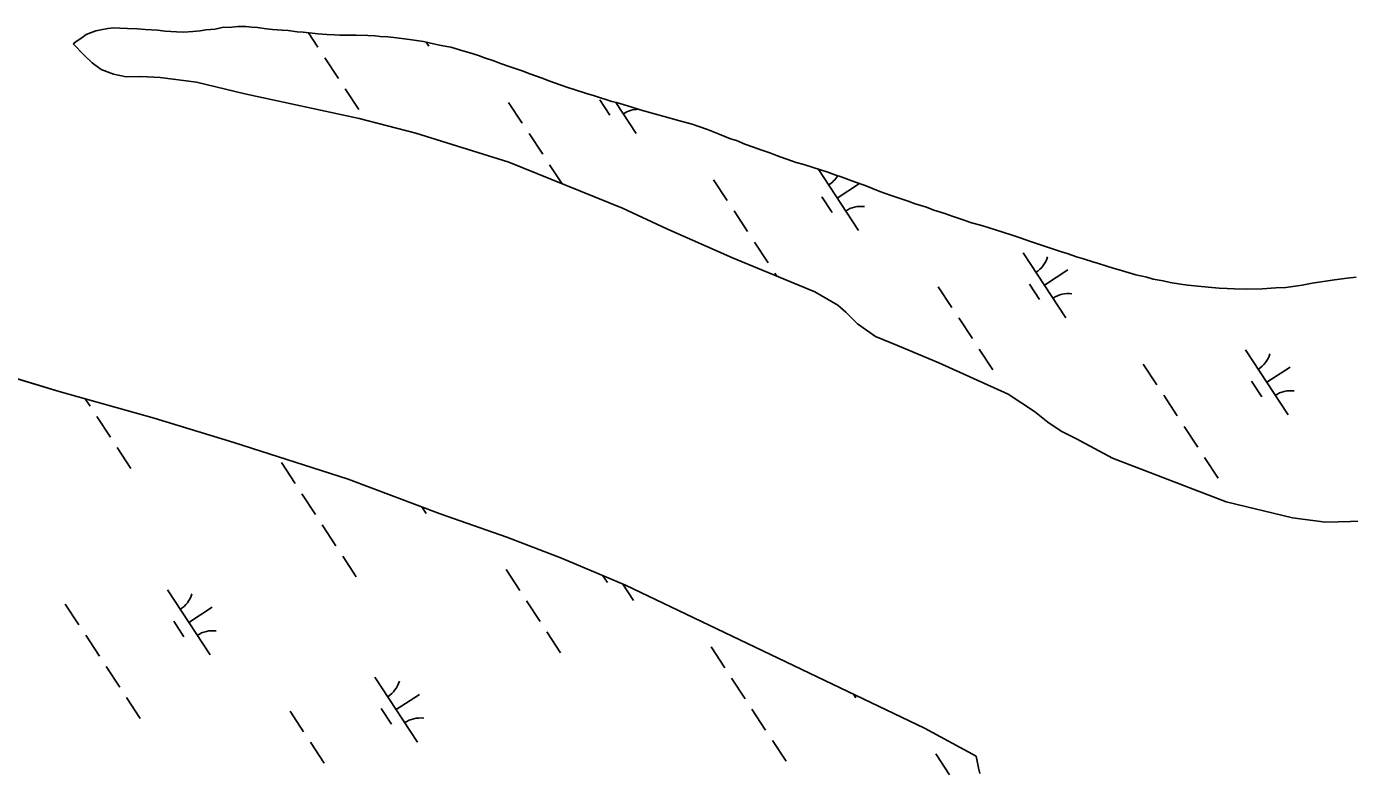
# Model space of a CAD drawing. Extents: x 3945642 to 3966284, y 206476 to 228921.
# Drawn here: x 3961122 to 3961973, y 216178 to 216658 of the extents above; entities that cross this region are included whole.
import ezdxf

# ---------------------------------------------------------------- set-up
doc = ezdxf.new("R2010")
doc.units = 0
doc.layers.add('V-TOPO-SHOR', color=7, linetype='Continuous')
doc.layers.add('V-WETL-SWMP', color=7, linetype='Continuous')

msp = doc.modelspace()

# ---------------------------------------------------------------- linework, layer by layer
at = {"layer": 'V-TOPO-SHOR'}
for points in [[(3961151.7, 216646.37), (3961154.11, 216648.36), (3961157.13, 216650.14), (3961159.94, 216652.32), (3961162.75, 216653.51), (3961166.16, 216654.69), (3961169.37, 216655.27), (3961173.98, 216656.24), (3961177.78, 216656.62), (3961181.58, 216656.4), (3961186.59, 216656.17), (3961192.99, 216655.93), (3961198, 216655.5), (3961206, 216655.05), (3961210.8, 216654.42), (3961218.21, 216653.98), (3961222.81, 216653.95), (3961228.62, 216654.32), (3961233.42, 216654.69), (3961237.03, 216655.27), (3961243.04, 216655.83), (3961247.65, 216656.81), (3961253.86, 216657.17), (3961257.66, 216657.55), (3961262.87, 216657.52), (3961266.67, 216657.1), (3961270.27, 216656.87), (3961276.07, 216656.04), (3961279.87, 216655.61), (3961286.07, 216655.18), (3961290.08, 216654.95), (3961295.88, 216654.12), (3961299.68, 216653.9), (3961305.48, 216653.26), (3961309.28, 216652.84), (3961314.89, 216652.4), (3961319.89, 216652.17), (3961323.29, 216651.96), (3961327.69, 216651.93), (3961330.9, 216651.91), (3961333.9, 216651.89), (3961341.3, 216651.65), (3961346.11, 216651.42), (3961349.31, 216651), (3961354.31, 216650.77), (3961358.11, 216650.35), (3961364.91, 216649.51), (3961369.71, 216648.88), (3961377.12, 216647.83), (3961381.71, 216646.8), (3961388.51, 216645.36), (3961394.71, 216644.12), (3961402.5, 216641.88), (3961406.3, 216640.85), (3961412.5, 216638.82), (3961416.49, 216637.39), (3961422.48, 216635.35), (3961426.68, 216633.73), (3961433.07, 216631.48), (3961440.66, 216628.84), (3961445.65, 216627.01), (3961453.65, 216624.16), (3961458.44, 216622.33), (3961465.23, 216619.88), (3961470.02, 216618.25), (3961474.82, 216616.62), (3961482.21, 216614.38), (3961487.21, 216612.75), (3961498.4, 216609.28), (3961501.4, 216608.46), (3961510.59, 216605.8), (3961516.78, 216603.76), (3961525.98, 216601.31), (3961532.17, 216599.47), (3961541.37, 216597.01), (3961550.16, 216594.56), (3961554.56, 216593.13), (3961560.15, 216591.09), (3961567.54, 216588.05), (3961574.93, 216585.2), (3961578.72, 216583.98), (3961584.12, 216581.74), (3961589.71, 216579.71), (3961593.7, 216578.28), (3961600.1, 216576.05), (3961604.49, 216574.42), (3961617.08, 216569.94), (3961622.07, 216568.51), (3961628.67, 216566.46), (3961632.06, 216565.44), (3961637.46, 216563.61), (3961642.65, 216561.78), (3961646.05, 216560.56), (3961651.24, 216558.73), (3961655.24, 216557.3), (3961661.63, 216555.06), (3961671.01, 216551.2), (3961678.21, 216548.55), (3961682.8, 216547.13)], [(3961151.7, 216646.37), (3961158.62, 216639.08), (3961163.78, 216634.14), (3961169.63, 216629.87), (3961177.67, 216626.82), (3961185.72, 216625.13)], [(3961185.72, 216625.13), (3961195.28, 216625.21), (3961207.57, 216624.73), (3961231.04, 216621.58), (3961262.14, 216614.16), (3961335.67, 216598.15), (3961372.22, 216588.78), (3961432.07, 216569.99), (3961505.38, 216540.46), (3961533.84, 216527.05), (3961576.21, 216508.49), (3961629.08, 216486.6), (3961643.91, 216477.91), (3961649.08, 216473.37), (3961656.54, 216465.95), (3961668.24, 216457.68), (3961682.28, 216452), (3961708.98, 216440.78), (3961753.66, 216420.71), (3961770.67, 216409.41), (3961779.1, 216402.66), (3961787.66, 216396.74), (3961797.74, 216391.9), (3961820.89, 216379.33), (3961893.93, 216351.17), (3961936.76, 216340.95)], [(3961682.8, 216547.13), (3961689.19, 216544.89), (3961693.79, 216543.26), (3961700.98, 216541.02), (3961705.77, 216539.18), (3961712.77, 216536.94), (3961717.56, 216535.31), (3961724.76, 216532.87), (3961729.35, 216531.24), (3961737.35, 216528.99), (3961745.54, 216526.54), (3961755.53, 216523.27), (3961760.72, 216521.64), (3961768.11, 216519), (3961773.11, 216517.36), (3961780.3, 216514.92), (3961787.29, 216512.48), (3961791.69, 216511.25), (3961797.68, 216509.01), (3961802.08, 216507.79), (3961808.07, 216505.95), (3961811.87, 216504.72), (3961817.26, 216503.09), (3961821.26, 216501.86), (3961825.06, 216500.64), (3961831.45, 216498.8), (3961835.85, 216497.58), (3961842.85, 216495.93), (3961847.04, 216494.71), (3961853.44, 216493.67), (3961858.04, 216492.64), (3961864.64, 216491.4), (3961869.24, 216490.77), (3961875.84, 216490.13), (3961882.44, 216489.49), (3961889.45, 216488.85), (3961894.65, 216488.62), (3961899.45, 216488.39), (3961906.86, 216488.35), (3961917.27, 216488.49), (3961926.08, 216489.03), (3961932.49, 216489.4), (3961942.91, 216490.93), (3961949.32, 216492.1), (3961963.75, 216494.22), (3961971.96, 216495.37), (3961977.77, 216495.93)], [(3961733, 216187.42), (3961699.8, 216205.36), (3961541.4, 216281.15), (3961507.21, 216297.47), (3961466.06, 216314.92), (3961430.9, 216328.51), (3961387.97, 216343.52), (3961328.69, 216365.86), (3961255.07, 216389.52), (3961203.67, 216405.12), (3961142.58, 216422.42), (3961071.82, 216443.6)], [(3961936.76, 216340.95), (3961958.02, 216338.19), (3961982.12, 216338.7)], [(3961735.34, 216176.1), (3961734.55, 216179.91), (3961733, 216187.42)]]:
    msp.add_lwpolyline(points, dxfattribs=at)
at = {"layer": 'V-WETL-SWMP'}
for p, q in [((3961247.65, 216656.81), (3961253.86, 216657.17)), ((3961253.86, 216657.17), (3961257.66, 216657.55)), ((3961257.66, 216657.55), (3961262.87, 216657.52)), ((3961262.87, 216657.52), (3961266.67, 216657.1)), ((3961266.67, 216657.1), (3961270.27, 216656.87)), ((3961154.11, 216648.35), (3961157.13, 216650.14)), ((3961157.13, 216650.14), (3961159.94, 216652.32)), ((3961159.94, 216652.32), (3961162.75, 216653.51)), ((3961162.75, 216653.51), (3961166.16, 216654.69)), ((3961166.16, 216654.69), (3961169.37, 216655.27)), ((3961169.37, 216655.27), (3961173.98, 216656.24)), ((3961173.98, 216656.24), (3961177.78, 216656.62)), ((3961177.78, 216656.62), (3961181.59, 216656.4)), ((3961181.59, 216656.4), (3961186.59, 216656.17)), ((3961186.59, 216656.17), (3961192.99, 216655.93)), ((3961192.99, 216655.93), (3961198, 216655.5)), ((3961198, 216655.5), (3961206, 216655.05)), ((3961206, 216655.05), (3961210.8, 216654.42)), ((3961210.8, 216654.42), (3961218.21, 216653.98)), ((3961218.21, 216653.98), (3961222.81, 216653.95)), ((3961222.81, 216653.95), (3961228.62, 216654.32)), ((3961228.62, 216654.32), (3961233.42, 216654.69)), ((3961233.42, 216654.69), (3961237.03, 216655.27)), ((3961237.03, 216655.27), (3961243.04, 216655.83)), ((3961243.04, 216655.83), (3961247.65, 216656.81)), ((3961270.27, 216656.87), (3961276.07, 216656.04)), ((3961276.07, 216656.04), (3961279.87, 216655.61)), ((3961279.87, 216655.61), (3961286.08, 216655.18)), ((3961286.08, 216655.18), (3961290.08, 216654.95)), ((3961290.08, 216654.95), (3961295.88, 216654.12)), ((3961295.88, 216654.12), (3961299.68, 216653.9)), ((3961299.68, 216653.9), (3961305.48, 216653.26)), ((3961303.06, 216653.53), (3961309.24, 216644.09)), ((3961305.48, 216653.26), (3961309.28, 216652.84)), ((3961309.28, 216652.84), (3961314.89, 216652.4)), ((3961314.89, 216652.4), (3961319.89, 216652.18)), ((3961319.89, 216652.18), (3961323.29, 216651.96)), ((3961323.29, 216651.96), (3961327.69, 216651.93)), ((3961327.69, 216651.93), (3961330.9, 216651.91)), ((3961330.9, 216651.91), (3961333.9, 216651.89)), ((3961333.9, 216651.89), (3961341.31, 216651.65)), ((3961341.31, 216651.65), (3961346.11, 216651.42)), ((3961346.11, 216651.42), (3961349.31, 216651)), ((3961349.31, 216651), (3961354.31, 216650.77)), ((3961354.31, 216650.77), (3961358.11, 216650.35)), ((3961358.11, 216650.35), (3961364.91, 216649.51)), ((3961364.91, 216649.51), (3961369.71, 216648.88)), ((3961369.71, 216648.88), (3961377.12, 216647.83)), ((3961151.7, 216646.37), (3961154.11, 216648.35)), ((3961158.62, 216639.09), (3961151.7, 216646.37)), ((3961377.12, 216647.83), (3961381.71, 216646.8)), ((3961378.81, 216647.45), (3961380.52, 216644.85)), ((3961381.71, 216646.8), (3961388.51, 216645.36)), ((3961388.51, 216645.36), (3961394.71, 216644.12)), ((3961394.71, 216644.12), (3961402.5, 216641.88)), ((3961402.5, 216641.88), (3961406.3, 216640.85)), ((3961406.3, 216640.85), (3961412.5, 216638.81)), ((3961163.78, 216634.14), (3961158.62, 216639.09)), ((3961169.63, 216629.87), (3961163.78, 216634.14)), ((3961313.63, 216637.4), (3961322.39, 216624.02)), ((3961412.5, 216638.81), (3961416.49, 216637.39)), ((3961416.49, 216637.39), (3961422.48, 216635.35)), ((3961422.48, 216635.35), (3961426.68, 216633.73)), ((3961426.68, 216633.73), (3961433.07, 216631.48)), ((3961433.07, 216631.48), (3961440.66, 216628.84)), ((3961177.67, 216626.82), (3961169.63, 216629.87)), ((3961185.72, 216625.13), (3961177.67, 216626.82)), ((3961195.28, 216625.21), (3961185.72, 216625.13)), ((3961207.57, 216624.73), (3961195.28, 216625.21)), ((3961231.04, 216621.58), (3961207.57, 216624.73)), ((3961440.66, 216628.84), (3961445.66, 216627.01)), ((3961445.66, 216627.01), (3961453.65, 216624.16)), ((3961453.65, 216624.16), (3961458.44, 216622.33)), ((3961262.14, 216614.16), (3961231.04, 216621.58)), ((3961326.78, 216617.33), (3961335.54, 216603.94)), ((3961458.44, 216622.33), (3961465.23, 216619.88)), ((3961465.23, 216619.88), (3961470.03, 216618.25)), ((3961470.03, 216618.25), (3961474.82, 216616.62)), ((3961474.82, 216616.62), (3961482.21, 216614.38)), ((3961482.21, 216614.38), (3961487.21, 216612.75)), ((3961335.67, 216598.15), (3961262.14, 216614.16)), ((3961432.01, 216608.61), (3961440.78, 216595.23)), ((3961487.21, 216612.75), (3961498.4, 216609.28)), ((3961490.66, 216610.33), (3961497.24, 216600.29)), ((3961498.4, 216609.28), (3961501.4, 216608.46)), ((3961501.05, 216608.55), (3961514.1, 216588.63)), ((3961501.4, 216608.46), (3961510.59, 216605.8)), ((3961372.22, 216588.79), (3961335.67, 216598.15)), ((3961510.59, 216605.8), (3961516.78, 216603.76)), ((3961516.78, 216603.76), (3961525.98, 216601.31)), ((3961525.98, 216601.31), (3961532.17, 216599.47)), ((3961532.17, 216599.47), (3961541.37, 216597.01)), ((3961541.37, 216597.01), (3961550.16, 216594.56)), ((3961550.16, 216594.56), (3961554.56, 216593.13)), ((3961554.56, 216593.13), (3961560.15, 216591.1)), ((3961560.15, 216591.1), (3961567.54, 216588.05)), ((3961432.07, 216569.99), (3961372.22, 216588.79)), ((3961445.16, 216588.54), (3961453.93, 216575.15)), ((3961567.54, 216588.05), (3961574.93, 216585.2)), ((3961574.93, 216585.2), (3961578.72, 216583.98)), ((3961578.72, 216583.98), (3961584.12, 216581.74)), ((3961584.12, 216581.74), (3961589.71, 216579.71)), ((3961589.71, 216579.71), (3961593.7, 216578.28)), ((3961593.7, 216578.28), (3961600.1, 216576.05)), ((3961600.1, 216576.05), (3961604.49, 216574.42)), ((3961604.49, 216574.42), (3961617.08, 216569.94)), ((3961505.38, 216540.46), (3961432.07, 216569.99)), ((3961458.31, 216568.46), (3961466.36, 216556.18)), ((3961617.08, 216569.94), (3961622.07, 216568.51)), ((3961622.07, 216568.51), (3961628.67, 216566.47)), ((3961628.67, 216566.47), (3961632.06, 216565.44)), ((3961631.22, 216565.7), (3961657.17, 216526.09)), ((3961632.06, 216565.44), (3961637.46, 216563.61)), ((3961637.46, 216563.61), (3961642.65, 216561.78)), ((3961563.98, 216558.79), (3961572.75, 216545.4)), ((3961642.65, 216561.78), (3961646.05, 216560.56)), ((3961643.47, 216547), (3961657.82, 216556.4)), ((3961646.05, 216560.56), (3961651.24, 216558.73)), ((3961651.24, 216558.73), (3961655.24, 216557.3)), ((3961655.24, 216557.3), (3961661.63, 216555.06)), ((3961661.63, 216555.06), (3961671.01, 216551.2)), ((3961633.73, 216547.79), (3961640.31, 216537.75)), ((3961671.01, 216551.2), (3961678.21, 216548.56)), ((3961678.21, 216548.56), (3961682.8, 216547.13)), ((3961682.8, 216547.13), (3961689.19, 216544.89)), ((3961533.84, 216527.05), (3961505.38, 216540.46)), ((3961577.13, 216538.71), (3961585.9, 216525.33)), ((3961689.19, 216544.89), (3961693.79, 216543.26)), ((3961693.79, 216543.26), (3961700.98, 216541.01)), ((3961700.98, 216541.01), (3961705.77, 216539.18)), ((3961705.77, 216539.18), (3961712.77, 216536.94)), ((3961712.77, 216536.94), (3961717.56, 216535.31)), ((3961717.56, 216535.31), (3961724.75, 216532.87)), ((3961724.75, 216532.87), (3961729.35, 216531.24)), ((3961729.35, 216531.24), (3961737.34, 216528.99)), ((3961576.21, 216508.49), (3961533.84, 216527.05)), ((3961737.34, 216528.99), (3961745.54, 216526.54)), ((3961745.54, 216526.54), (3961755.53, 216523.27)), ((3961755.53, 216523.27), (3961760.72, 216521.64)), ((3961760.72, 216521.64), (3961768.11, 216519)), ((3961590.28, 216518.63), (3961599.05, 216505.25)), ((3961768.11, 216519), (3961773.11, 216517.36)), ((3961773.11, 216517.36), (3961780.3, 216514.92)), ((3961780.3, 216514.92), (3961787.29, 216512.48)), ((3961787.29, 216512.48), (3961791.69, 216511.25)), ((3961629.08, 216486.6), (3961576.21, 216508.49)), ((3961763.36, 216511.68), (3961790.76, 216469.86)), ((3961791.69, 216511.25), (3961797.68, 216509.01)), ((3961797.68, 216509.01), (3961802.08, 216507.78)), ((3961802.08, 216507.78), (3961808.07, 216505.95)), ((3961808.07, 216505.95), (3961811.87, 216504.72)), ((3961811.87, 216504.72), (3961817.26, 216503.09)), ((3961603.44, 216498.56), (3961604.64, 216496.72)), ((3961777.06, 216490.77), (3961792.12, 216500.64)), ((3961817.26, 216503.09), (3961821.26, 216501.87)), ((3961821.26, 216501.87), (3961825.06, 216500.64)), ((3961825.06, 216500.64), (3961831.45, 216498.8)), ((3961831.45, 216498.8), (3961835.85, 216497.58)), ((3961835.85, 216497.58), (3961842.85, 216495.93)), ((3961842.85, 216495.93), (3961847.04, 216494.71)), ((3961963.75, 216494.21), (3961971.96, 216495.37)), ((3961971.96, 216495.37), (3961977.77, 216495.93)), ((3961643.91, 216477.9), (3961629.08, 216486.6)), ((3961708.67, 216489.85), (3961717.44, 216476.46)), ((3961767.32, 216491.56), (3961773.89, 216481.52)), ((3961847.04, 216494.71), (3961853.44, 216493.67)), ((3961853.44, 216493.67), (3961858.04, 216492.64)), ((3961858.04, 216492.64), (3961864.64, 216491.4)), ((3961864.64, 216491.4), (3961869.24, 216490.77)), ((3961869.24, 216490.77), (3961875.84, 216490.13)), ((3961875.84, 216490.13), (3961882.44, 216489.49)), ((3961882.44, 216489.49), (3961889.45, 216488.85)), ((3961889.45, 216488.85), (3961894.65, 216488.62)), ((3961894.65, 216488.62), (3961899.45, 216488.39)), ((3961899.45, 216488.39), (3961906.86, 216488.35)), ((3961906.86, 216488.35), (3961917.27, 216488.49)), ((3961917.27, 216488.49), (3961926.08, 216489.03)), ((3961926.08, 216489.03), (3961932.49, 216489.4)), ((3961932.49, 216489.4), (3961942.91, 216490.93)), ((3961942.91, 216490.93), (3961949.32, 216492.1)), ((3961949.32, 216492.1), (3961963.75, 216494.21)), ((3961649.08, 216473.37), (3961643.91, 216477.9)), ((3961656.54, 216465.95), (3961649.08, 216473.37)), ((3961721.82, 216469.77), (3961730.59, 216456.39)), ((3961668.24, 216457.68), (3961656.54, 216465.95)), ((3961682.28, 216452), (3961668.24, 216457.68)), ((3961708.98, 216440.78), (3961682.28, 216452)), ((3961734.97, 216449.69), (3961743.74, 216436.31)), ((3961906.43, 216449.14), (3961933.83, 216407.32)), ((3961142.58, 216422.42), (3961071.82, 216443.6)), ((3961753.66, 216420.71), (3961708.98, 216440.78)), ((3961840.64, 216440.02), (3961849.41, 216426.63)), ((3961920.13, 216428.23), (3961935.19, 216438.09)), ((3961910.39, 216429.02), (3961916.97, 216418.98)), ((3961203.67, 216405.12), (3961142.58, 216422.42)), ((3961770.67, 216409.41), (3961753.66, 216420.71)), ((3961853.79, 216419.94), (3961862.56, 216406.56)), ((3961159.4, 216417.66), (3961162.5, 216412.93)), ((3961166.88, 216406.24), (3961175.65, 216392.85)), ((3961255.07, 216389.52), (3961203.67, 216405.12)), ((3961779.1, 216402.66), (3961770.67, 216409.41)), ((3961787.67, 216396.74), (3961779.1, 216402.66)), ((3961797.74, 216391.9), (3961787.67, 216396.74)), ((3961866.94, 216399.87), (3961875.71, 216386.48)), ((3961180.04, 216386.16), (3961188.8, 216372.78)), ((3961328.69, 216365.86), (3961255.07, 216389.52)), ((3961820.89, 216379.33), (3961797.74, 216391.9)), ((3961285.7, 216376.48), (3961294.47, 216363.1)), ((3961893.93, 216351.17), (3961820.89, 216379.33)), ((3961880.1, 216379.79), (3961888.86, 216366.41)), ((3961387.97, 216343.52), (3961328.69, 216365.86)), ((3961298.86, 216356.41), (3961307.62, 216343.02)), ((3961936.76, 216340.95), (3961893.93, 216351.17)), ((3961376.15, 216347.97), (3961378.9, 216343.78)), ((3961430.91, 216328.51), (3961387.97, 216343.52)), ((3961312.01, 216336.33), (3961320.77, 216322.95)), ((3961958.02, 216338.19), (3961936.76, 216340.95)), ((3961982.12, 216338.7), (3961958.02, 216338.19)), ((3961466.06, 216314.92), (3961430.91, 216328.51)), ((3961325.16, 216316.26), (3961333.93, 216302.87)), ((3961507.21, 216297.47), (3961466.06, 216314.92)), ((3961430.39, 216307.54), (3961439.16, 216294.16)), ((3961492.75, 216303.6), (3961495.62, 216299.22)), ((3961212.36, 216294.46), (3961239.76, 216252.63)), ((3961505.52, 216298.18), (3961512.48, 216287.56)), ((3961541.4, 216281.15), (3961507.21, 216297.47)), ((3961146.56, 216285.33), (3961155.33, 216271.95)), ((3961226.06, 216273.54), (3961241.12, 216283.41)), ((3961443.54, 216287.47), (3961452.31, 216274.08)), ((3961216.32, 216274.33), (3961222.89, 216264.3)), ((3961699.8, 216205.36), (3961541.4, 216281.15)), ((3961159.72, 216265.26), (3961168.48, 216251.87)), ((3961456.69, 216267.39), (3961465.46, 216254.01)), ((3961562.36, 216257.71), (3961571.13, 216244.33)), ((3961172.87, 216245.18), (3961181.64, 216231.8)), ((3961345.94, 216238.23), (3961373.34, 216196.4)), ((3961575.51, 216237.64), (3961584.28, 216224.26)), ((3961186.02, 216225.1), (3961194.79, 216211.72)), ((3961359.64, 216217.32), (3961374.7, 216227.18)), ((3961654.11, 216227.22), (3961655.56, 216225.01)), ((3961291.25, 216216.39), (3961300.02, 216203.01)), ((3961349.9, 216218.11), (3961356.48, 216208.07)), ((3961588.67, 216217.56), (3961597.43, 216204.18)), ((3961601.82, 216197.49), (3961610.59, 216184.1)), ((3961733, 216187.42), (3961699.8, 216205.36)), ((3961304.4, 216196.32), (3961313.17, 216182.93)), ((3961707.05, 216188.78), (3961715.82, 216175.39)), ((3961734.55, 216179.91), (3961733, 216187.42)), ((3961735.34, 216176.1), (3961734.55, 216179.91))]:
    msp.add_line(p, q, dxfattribs=at)
for centre, start, end in [((3961515.74, 216586.56), 90.76224, 124.00111), ((3961628.54, 216570.23), 302.45745, 329.83011), ((3961658.81, 216524.02), 82.45745, 124.00111), ((3961762.12, 216514.01), 302.45745, 344.00111), ((3961792.4, 216467.8), 82.45745, 124.00111), ((3961905.2, 216451.46), 302.45745, 344.00111), ((3961935.47, 216405.25), 82.45745, 124.00111), ((3961211.12, 216296.78), 302.45745, 344.00111), ((3961241.39, 216250.57), 82.45745, 124.00111), ((3961344.71, 216240.55), 302.45745, 344.00111), ((3961374.98, 216194.34), 82.45745, 124.00111)]:
    msp.add_arc(centre, 17.62, start, end, dxfattribs=at)

doc.saveas('drawing.dxf')
